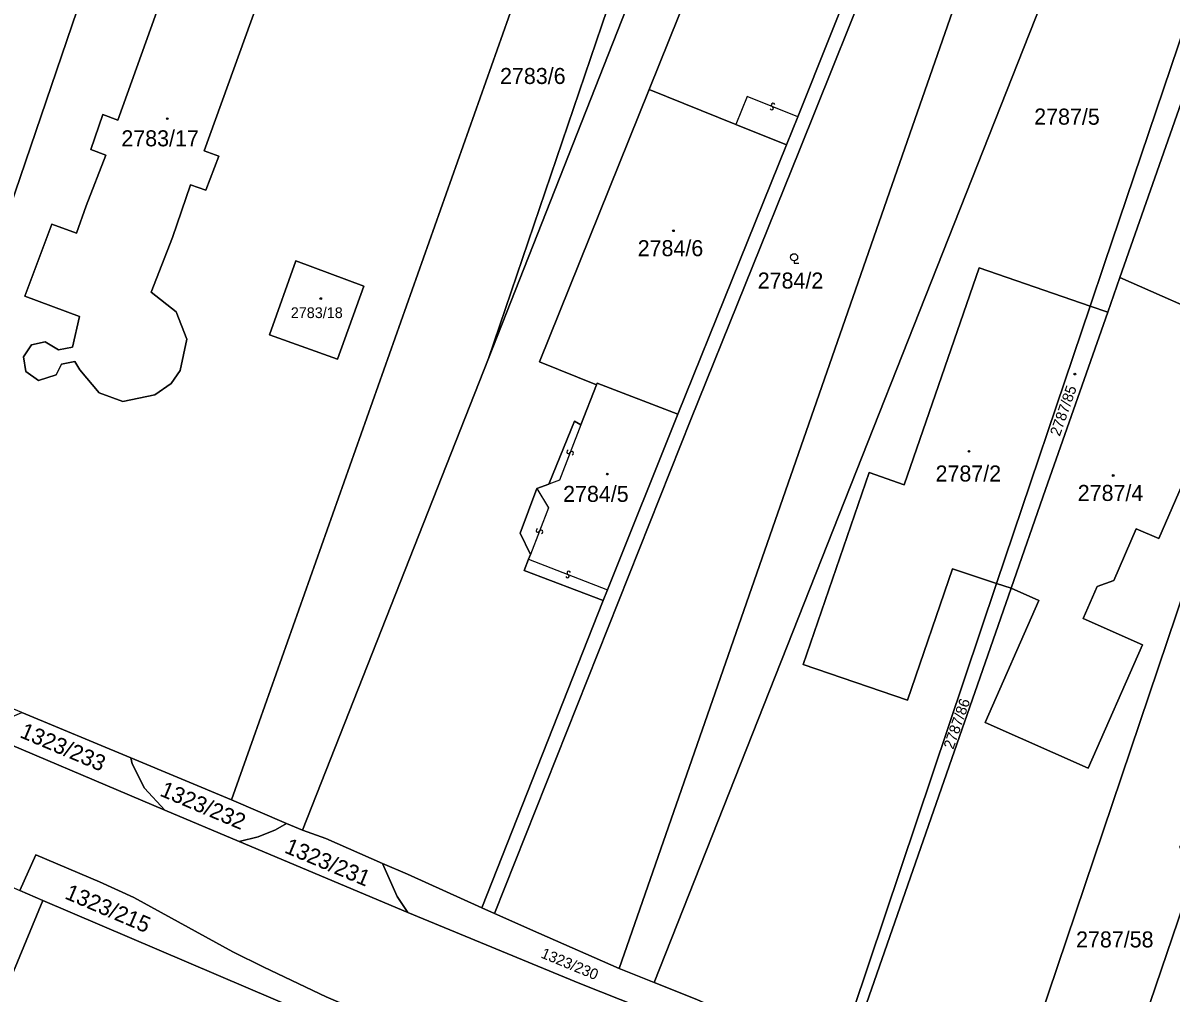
# Model space of a CAD drawing. Extents: x -596024 to -594475, y -1163820 to -1161957.
# Drawn here: x -594768.7 to -594646.9, y -1162210.5 to -1162107.7 of the extents above; entities that cross this region are included whole.
import ezdxf

# ---------------------------------------------------------------- set-up
doc = ezdxf.new("R2010")
doc.units = 0
for name, color, linetype in [('Level 1', 7, 'Continuous'), ('Level 13', 7, 'Continuous'), ('Level 3', 7, 'Continuous'), ('Level 4', 7, 'Continuous'), ('Level 5', 7, 'Continuous'), ('Level 60', 7, 'Continuous'), ('Vrstva 60', 7, 'Continuous')]:
    doc.layers.add(name, color=color, linetype=linetype)

msp = doc.modelspace()

# ---------------------------------------------------------------- linework, layer by layer
at = {"layer": 'Level 1'}
for points in [[(-594785.91, -1162173.65), (-594783.72, -1162167.34), (-594755.8, -1162085.45), (-594725.97, -1162001.77)], [(-594746.55, -1162190.06), (-594744.22, -1162183.48), (-594715.97, -1162103.7), (-594686.86, -1162020.42)], [(-594678.79, -1162024.27), (-594707.27, -1162107.93), (-594719.29, -1162143.25)], [(-594672.66, -1162024.92), (-594719.29, -1162143.25)], [(-594655.49, -1162137.69), (-594653.97, -1162133.18), (-594625.07, -1162047.82)], [(-594652.32, -1162134.66), (-594622.36, -1162049.29)], [(-594661, -1162080.39), (-594668.68, -1162077.29), (-594686.29, -1162121.17), (-594697.81, -1162149.73), (-594718.63, -1162202.1)], [(-594705.43, -1162207.92), (-594675.94, -1162123.29), (-594661, -1162080.39)], [(-594701.73, -1162209.41), (-594652.12, -1162083.97)], [(-594690.83, -1162086.35), (-594702.24, -1162114.75)], [(-594686.49, -1162117.62), (-594676.33, -1162092.19)], [(-594741.34, -1162098.82), (-594749.44, -1162121.24), (-594747.89, -1162121.79), (-594749.25, -1162125.4), (-594750.87, -1162124.84), (-594752.8, -1162130.43), (-594755.07, -1162136.23), (-594752.39, -1162138.31), (-594751.29, -1162141.21), (-594751.97, -1162144.53), (-594752.93, -1162145.9), (-594754.68, -1162147.1), (-594758.05, -1162147.82), (-594760.57, -1162146.89), (-594762.64, -1162144.47), (-594763.17, -1162143.57), (-594764.56, -1162143.84), (-594765.15, -1162145), (-594767.01, -1162145.58), (-594768.35, -1162144.65), (-594768.61, -1162143.07), (-594767.75, -1162141.82), (-594766.31, -1162141.49), (-594764.89, -1162142.35), (-594763.39, -1162142.05), (-594762.66, -1162138.8), (-594768.44, -1162136.66), (-594765.61, -1162129.01), (-594762.98, -1162129.95), (-594761.95, -1162127.07)], [(-594761.95, -1162127.07), (-594759.87, -1162121.71), (-594761.44, -1162121.1), (-594760.19, -1162117.39), (-594758.59, -1162117.97), (-594754.13, -1162105.57)], [(-594707.84, -1162146.06), (-594713.88, -1162143.6), (-594702.24, -1162114.75)], [(-594702.24, -1162114.75), (-594693.06, -1162118.44)], [(-594687.68, -1162120.61), (-594686.49, -1162117.62)], [(-594693.06, -1162118.44), (-594687.68, -1162120.61)], [(-594699.2, -1162149.17), (-594687.68, -1162120.61)], [(-594631.56, -1162126.18), (-594637.59, -1162144.45), (-594664.76, -1162225.02)], [(-594742.5, -1162140.73), (-594739.72, -1162132.91), (-594732.5, -1162135.58), (-594735.29, -1162143.31), (-594742.5, -1162140.73)], [(-594665.39, -1162167.12), (-594670.08, -1162165.57), (-594674.83, -1162179.48), (-594685.92, -1162175.69), (-594678.9, -1162155.36), (-594675.19, -1162156.64), (-594667.25, -1162133.63), (-594655.49, -1162137.69)], [(-594663.86, -1162167.62), (-594660.9, -1162168.93), (-594666.62, -1162181.86), (-594655.69, -1162186.69), (-594649.91, -1162173.6), (-594656.22, -1162170.81), (-594654.73, -1162167.43), (-594652.98, -1162166.81), (-594650.6, -1162161.3), (-594648.2, -1162162.34), (-594638.75, -1162140.64), (-594641.26, -1162139.53), (-594652.32, -1162134.66)], [(-594652.32, -1162134.66), (-594653.61, -1162138.34)], [(-594655.49, -1162137.69), (-594665.39, -1162167.12)], [(-594653.61, -1162138.34), (-594660.21, -1162157.14), (-594663.86, -1162167.62)], [(-594653.61, -1162138.34), (-594655.49, -1162137.69)], [(-594719.29, -1162143.25), (-594739.01, -1162193.28)], [(-594699.2, -1162149.17), (-594707.76, -1162145.86), (-594707.84, -1162146.06)], [(-594707.84, -1162146.06), (-594709.48, -1162150.29)], [(-594706.66, -1162167.77), (-594699.2, -1162149.17)], [(-594709.48, -1162150.29), (-594710.16, -1162149.91), (-594712.9, -1162156.57)], [(-594712.9, -1162156.57), (-594714.17, -1162157.04)], [(-594714.17, -1162157.04), (-594715.91, -1162161.79), (-594714.83, -1162164.04)], [(-594714.83, -1162164.04), (-594715.03, -1162164.55)], [(-594707.12, -1162168.93), (-594715.5, -1162165.74), (-594715.03, -1162164.55)], [(-594707.12, -1162168.93), (-594706.66, -1162167.77)], [(-594665.39, -1162167.12), (-594682.35, -1162217.53)], [(-594681.39, -1162217.94), (-594663.86, -1162167.62)], [(-594665.39, -1162167.12), (-594663.86, -1162167.62)], [(-594720, -1162201.49), (-594707.12, -1162168.93)], [(-594757.22, -1162185.61), (-594768.79, -1162180.79)], [(-594774.97, -1162182.11), (-594753.62, -1162191.15)], [(-594753.62, -1162191.15), (-594755.77, -1162188.82), (-594757.06, -1162186.25), (-594757.22, -1162185.61)], [(-594746.55, -1162190.06), (-594757.22, -1162185.61)], [(-594740.72, -1162192.55), (-594746.55, -1162190.06)], [(-594753.62, -1162191.15), (-594745.73, -1162194.48)], [(-594745.73, -1162194.48), (-594743.71, -1162193.99), (-594741.86, -1162193.24), (-594740.72, -1162192.55)], [(-594739.01, -1162193.28), (-594740.72, -1162192.55)], [(-594739.01, -1162193.28), (-594736.54, -1162194.15), (-594730.51, -1162196.79)], [(-594745.73, -1162194.48), (-594727.84, -1162201.98)], [(-594643.21, -1162194.18), (-594655, -1162228.9)], [(-594707.09, -1162223.48), (-594736.5, -1162210.95), (-594743.11, -1162207.81), (-594746.4, -1162206.15), (-594756.91, -1162200.41), (-594760.53, -1162198.75), (-594767.3, -1162195.88), (-594768.99, -1162199.68)], [(-594727.84, -1162201.98), (-594728.96, -1162200.3), (-594730.51, -1162196.79)], [(-594730.51, -1162196.79), (-594727.89, -1162197.94), (-594720, -1162201.49)], [(-594768.99, -1162199.68), (-594766.55, -1162200.72)], [(-594779.95, -1162233.06), (-594766.55, -1162200.72)], [(-594766.55, -1162200.72), (-594735.81, -1162213.85)], [(-594718.63, -1162202.1), (-594720, -1162201.49)], [(-594727.84, -1162201.98), (-594709.6, -1162209.52), (-594675.03, -1162223.23)], [(-594705.43, -1162207.92), (-594713.96, -1162204.17), (-594718.63, -1162202.1)], [(-594701.73, -1162209.41), (-594705.43, -1162207.92)], [(-594682.35, -1162217.53), (-594689.64, -1162214.64), (-594697.18, -1162211.23), (-594701.73, -1162209.41)]]:
    msp.add_lwpolyline(points, dxfattribs=at)
at = {"layer": 'Level 13'}
for centre, start, end in [((-594689.25, -1162116.72), 195.6449, 67.7429), ((-594689.11, -1162116.38), 15.4305, 248.0205), ((-594710.79, -1162153.16), 105.9313, 338.5213), ((-594710.45, -1162153.3), 286.1458, 158.2438), ((-594714.04, -1162161.5), 105.919, 338.509), ((-594713.7, -1162161.64), 286.1334, 158.2314), ((-594710.91, -1162166.33), 196.1162, 68.7062), ((-594710.77, -1162165.99), 16.3306, 248.4286)]:
    msp.add_arc(centre, 0.184, start, end, dxfattribs=at)
at = {"layer": 'Level 3'}
for points in [[(-594686.49, -1162117.62), (-594691.86, -1162115.48), (-594693.06, -1162118.44)], [(-594709.48, -1162150.29), (-594711.76, -1162156.16), (-594712.9, -1162156.57)], [(-594714.17, -1162157.04), (-594712.91, -1162159.1), (-594714.83, -1162164.04)], [(-594715.03, -1162164.55), (-594706.66, -1162167.77)]]:
    msp.add_lwpolyline(points, dxfattribs=at)
at = {"layer": 'Level 5'}
msp.add_lwpolyline([(-594686.87, -1162132.89), (-594686.87, -1162133.14), (-594686.37, -1162133.14)], dxfattribs=at)
for centre, radius in [((-594753.35, -1162117.82), 0.09), ((-594753.35, -1162117.82), 0.0521), ((-594699.67, -1162129.71), 0.09), ((-594699.67, -1162129.71), 0.0521), ((-594686.87, -1162132.52), 0.375), ((-594737.07, -1162136.9), 0.09), ((-594737.07, -1162136.9), 0.0521), ((-594657.1, -1162144.91), 0.09), ((-594657.1, -1162144.91), 0.0521), ((-594668.32, -1162153.1), 0.09), ((-594668.32, -1162153.1), 0.0521), ((-594706.68, -1162155.51), 0.09), ((-594706.68, -1162155.51), 0.0521), ((-594653.03, -1162155.66), 0.09), ((-594653.03, -1162155.66), 0.0521)]:
    msp.add_circle(centre, radius, dxfattribs=at)
at = {"layer": 'Level 60'}
for points in [[(-594755.8, -1162085.45), (-594783.72, -1162167.34), (-594785.91, -1162173.65), (-594787.2, -1162173.1), (-594796.68, -1162169.08), (-594764.38, -1162075.96), (-594736.99, -1161996.29), (-594725.97, -1162001.77)], [(-594783.72, -1162167.34), (-594755.8, -1162085.45), (-594725.97, -1162001.77), (-594686.86, -1162020.42), (-594715.97, -1162103.7), (-594744.22, -1162183.48), (-594746.55, -1162190.06), (-594757.22, -1162185.61), (-594768.79, -1162180.79), (-594785.91, -1162173.65)], [(-594719.29, -1162143.25), (-594739.01, -1162193.28), (-594740.72, -1162192.55), (-594746.55, -1162190.06), (-594744.22, -1162183.48), (-594715.97, -1162103.7), (-594686.86, -1162020.42), (-594678.79, -1162024.27), (-594707.27, -1162107.93)], [(-594672.66, -1162024.92), (-594719.29, -1162143.25), (-594707.27, -1162107.93), (-594678.79, -1162024.27)], [(-594652.12, -1162083.97), (-594661, -1162080.39), (-594668.68, -1162077.29), (-594686.29, -1162121.17), (-594697.81, -1162149.73), (-594718.63, -1162202.1), (-594720, -1162201.49), (-594707.12, -1162168.93), (-594706.66, -1162167.77), (-594699.2, -1162149.17), (-594687.68, -1162120.61), (-594686.49, -1162117.62), (-594676.33, -1162092.19), (-594670.08, -1162076.73), (-594652.94, -1162033.66), (-594645.88, -1162037), (-594635.64, -1162042.29)], [(-594689.64, -1162214.64), (-594697.18, -1162211.23), (-594701.73, -1162209.41), (-594652.12, -1162083.97), (-594635.64, -1162042.29), (-594631.38, -1162044.42), (-594625.07, -1162047.82), (-594653.97, -1162133.18), (-594655.49, -1162137.69), (-594667.25, -1162133.63), (-594675.19, -1162156.64), (-594678.9, -1162155.36), (-594685.92, -1162175.69), (-594674.83, -1162179.48), (-594670.08, -1162165.57), (-594665.39, -1162167.12), (-594682.35, -1162217.53)], [(-594622.36, -1162049.29), (-594652.32, -1162134.66), (-594653.61, -1162138.34), (-594655.49, -1162137.69), (-594653.97, -1162133.18), (-594625.07, -1162047.82)], [(-594620.24, -1162050.44), (-594617.76, -1162051.84), (-594608.8, -1162057.12), (-594631.56, -1162126.18), (-594637.59, -1162144.45), (-594664.76, -1162225.02), (-594669.86, -1162222.85), (-594681.39, -1162217.94), (-594663.86, -1162167.62), (-594660.9, -1162168.93), (-594666.62, -1162181.86), (-594655.69, -1162186.69), (-594649.91, -1162173.6), (-594656.22, -1162170.81), (-594654.73, -1162167.43), (-594652.98, -1162166.81), (-594650.6, -1162161.3), (-594648.2, -1162162.34), (-594638.75, -1162140.64), (-594641.26, -1162139.53), (-594652.32, -1162134.66), (-594622.36, -1162049.29)], [(-594693.06, -1162118.44), (-594702.24, -1162114.75), (-594690.83, -1162086.35), (-594695.45, -1162084.52), (-594693.52, -1162079.58), (-594693.66, -1162079.53), (-594689.38, -1162068.95), (-594670.08, -1162076.73), (-594676.33, -1162092.19), (-594686.49, -1162117.62), (-594687.68, -1162120.61)], [(-594675.94, -1162123.29), (-594705.43, -1162207.92), (-594713.96, -1162204.17), (-594718.63, -1162202.1), (-594697.81, -1162149.73), (-594686.29, -1162121.17), (-594668.68, -1162077.29), (-594661, -1162080.39)], [(-594705.43, -1162207.92), (-594675.94, -1162123.29), (-594661, -1162080.39), (-594652.12, -1162083.97), (-594701.73, -1162209.41)], [(-594707.84, -1162146.06), (-594713.88, -1162143.6), (-594702.24, -1162114.75), (-594693.06, -1162118.44), (-594687.68, -1162120.61), (-594699.2, -1162149.17), (-594707.76, -1162145.86)], [(-594631.56, -1162126.18), (-594623.46, -1162129.72), (-594621.71, -1162130.49), (-594628.03, -1162149.47), (-594635.43, -1162171.27), (-594637.87, -1162176.7), (-594637.34, -1162176.88), (-594638.99, -1162181.74), (-594639.81, -1162181.37), (-594646.01, -1162195.12), (-594645.6, -1162195.3), (-594644.77, -1162193.48), (-594643.21, -1162194.18), (-594655, -1162228.9), (-594662.13, -1162226.07), (-594664.76, -1162225.02), (-594637.59, -1162144.45)], [(-594739.72, -1162132.91), (-594742.5, -1162140.73), (-594735.29, -1162143.31), (-594732.5, -1162135.58)], [(-594742.5, -1162140.73), (-594739.72, -1162132.91), (-594732.5, -1162135.58), (-594735.29, -1162143.31)], [(-594655.49, -1162137.69), (-594665.39, -1162167.12), (-594670.08, -1162165.57), (-594674.83, -1162179.48), (-594685.92, -1162175.69), (-594678.9, -1162155.36), (-594675.19, -1162156.64), (-594667.25, -1162133.63)], [(-594655.69, -1162186.69), (-594666.62, -1162181.86), (-594660.9, -1162168.93), (-594663.86, -1162167.62), (-594660.21, -1162157.14), (-594653.61, -1162138.34), (-594652.32, -1162134.66), (-594641.26, -1162139.53), (-594638.75, -1162140.64), (-594648.2, -1162162.34), (-594650.6, -1162161.3), (-594652.98, -1162166.81), (-594654.73, -1162167.43), (-594656.22, -1162170.81), (-594649.91, -1162173.6)], [(-594609.23, -1162159.9), (-594634.99, -1162237.5), (-594640.6, -1162235.06), (-594646.47, -1162232.49), (-594655, -1162228.9), (-594643.21, -1162194.18), (-594642.64, -1162194.44), (-594643.47, -1162196.27), (-594641.49, -1162197.16), (-594640.67, -1162195.34), (-594626.12, -1162201.93), (-594626.94, -1162203.75), (-594626.53, -1162203.94), (-594620.35, -1162190.16), (-594627.89, -1162186.78), (-594625.18, -1162180.91), (-594617.57, -1162183.43), (-594602.37, -1162137.31), (-594601.86, -1162137.48)], [(-594655.49, -1162137.69), (-594653.61, -1162138.34), (-594660.21, -1162157.14), (-594663.86, -1162167.62), (-594665.39, -1162167.12)], [(-594707.76, -1162145.86), (-594699.2, -1162149.17), (-594706.66, -1162167.77), (-594707.12, -1162168.93), (-594715.5, -1162165.74), (-594715.03, -1162164.55), (-594714.83, -1162164.04), (-594715.91, -1162161.79), (-594714.17, -1162157.04), (-594712.9, -1162156.57), (-594710.16, -1162149.91), (-594709.48, -1162150.29), (-594707.84, -1162146.06)], [(-594665.39, -1162167.12), (-594663.86, -1162167.62), (-594681.39, -1162217.94), (-594682.35, -1162217.53)], [(-594774.97, -1162182.11), (-594773.7, -1162182.16), (-594770.94, -1162181.7), (-594768.79, -1162180.79), (-594757.22, -1162185.61), (-594757.06, -1162186.25), (-594755.77, -1162188.82), (-594753.62, -1162191.15)], [(-594753.62, -1162191.15), (-594755.77, -1162188.82), (-594757.06, -1162186.25), (-594757.22, -1162185.61), (-594746.55, -1162190.06), (-594740.72, -1162192.55), (-594741.86, -1162193.24), (-594743.71, -1162193.99), (-594745.73, -1162194.48)], [(-594784.49, -1162192.89), (-594768.99, -1162199.68), (-594766.55, -1162200.72), (-594779.95, -1162233.06), (-594798.1, -1162225.02)], [(-594739.01, -1162193.28), (-594736.54, -1162194.15), (-594730.51, -1162196.79), (-594728.96, -1162200.3), (-594727.84, -1162201.98), (-594745.73, -1162194.48), (-594743.71, -1162193.99), (-594741.86, -1162193.24), (-594740.72, -1162192.55)], [(-594702.53, -1162225.59), (-594699.9, -1162227.48), (-594697.92, -1162229.81), (-594735.81, -1162213.85), (-594766.55, -1162200.72), (-594768.99, -1162199.68), (-594767.3, -1162195.88), (-594760.53, -1162198.75), (-594756.91, -1162200.41), (-594746.4, -1162206.15), (-594743.11, -1162207.81), (-594736.5, -1162210.95), (-594707.09, -1162223.48)], [(-594697.18, -1162211.23), (-594689.64, -1162214.64), (-594682.35, -1162217.53), (-594681.39, -1162217.94), (-594669.86, -1162222.85), (-594671.99, -1162223.53), (-594675.03, -1162223.23), (-594709.6, -1162209.52), (-594727.84, -1162201.98), (-594728.96, -1162200.3), (-594730.51, -1162196.79), (-594727.89, -1162197.94), (-594720, -1162201.49), (-594718.63, -1162202.1), (-594713.96, -1162204.17), (-594705.43, -1162207.92), (-594701.73, -1162209.41)], [(-594735.81, -1162213.85), (-594736.56, -1162215.7), (-594749.03, -1162246.2), (-594779.95, -1162233.06), (-594766.55, -1162200.72)]]:
    msp.add_lwpolyline(points, close=True, dxfattribs=at)
for points in [[(-594690.83, -1162086.35), (-594702.24, -1162114.75), (-594713.88, -1162143.6), (-594707.84, -1162146.06), (-594709.48, -1162150.29), (-594710.16, -1162149.91), (-594712.9, -1162156.57), (-594714.17, -1162157.04), (-594715.91, -1162161.79), (-594714.83, -1162164.04), (-594715.03, -1162164.55), (-594715.5, -1162165.74), (-594707.12, -1162168.93), (-594720, -1162201.49), (-594727.89, -1162197.94), (-594730.51, -1162196.79), (-594736.54, -1162194.15), (-594739.01, -1162193.28), (-594719.29, -1162143.25), (-594672.66, -1162024.92)], [(-594754.13, -1162105.57), (-594758.59, -1162117.97), (-594760.19, -1162117.39), (-594761.44, -1162121.1), (-594759.87, -1162121.71), (-594761.95, -1162127.07), (-594762.98, -1162129.95), (-594765.61, -1162129.01), (-594768.44, -1162136.66), (-594762.66, -1162138.8), (-594763.39, -1162142.05), (-594764.89, -1162142.35), (-594766.31, -1162141.49), (-594767.75, -1162141.82), (-594768.61, -1162143.07), (-594768.35, -1162144.65), (-594767.01, -1162145.58), (-594765.15, -1162145), (-594764.56, -1162143.84), (-594763.17, -1162143.57), (-594762.64, -1162144.47), (-594760.57, -1162146.89), (-594758.05, -1162147.82), (-594754.68, -1162147.1), (-594752.93, -1162145.9), (-594751.97, -1162144.53), (-594751.29, -1162141.21), (-594752.39, -1162138.31), (-594755.07, -1162136.23), (-594752.8, -1162130.43), (-594750.87, -1162124.84), (-594749.25, -1162125.4), (-594747.89, -1162121.79), (-594749.44, -1162121.24), (-594741.34, -1162098.82)], [(-594741.34, -1162098.82), (-594749.44, -1162121.24), (-594747.89, -1162121.79), (-594749.25, -1162125.4), (-594750.87, -1162124.84), (-594752.8, -1162130.43), (-594755.07, -1162136.23), (-594752.39, -1162138.31), (-594751.29, -1162141.21), (-594751.97, -1162144.53), (-594752.93, -1162145.9), (-594754.68, -1162147.1), (-594758.05, -1162147.82), (-594760.57, -1162146.89), (-594762.64, -1162144.47), (-594763.17, -1162143.57), (-594764.56, -1162143.84), (-594765.15, -1162145), (-594767.01, -1162145.58), (-594768.35, -1162144.65), (-594768.61, -1162143.07), (-594767.75, -1162141.82), (-594766.31, -1162141.49), (-594764.89, -1162142.35), (-594763.39, -1162142.05), (-594762.66, -1162138.8), (-594768.44, -1162136.66), (-594765.61, -1162129.01), (-594762.98, -1162129.95), (-594761.95, -1162127.07), (-594759.87, -1162121.71), (-594761.44, -1162121.1), (-594760.19, -1162117.39), (-594758.59, -1162117.97), (-594754.13, -1162105.57)]]:
    msp.add_lwpolyline(points, dxfattribs=at)
at = {"layer": 'Vrstva 60'}
for points in [[(-594629.59, -1162242.59), (-594657.76, -1162230.53), (-594675.03, -1162223.23), (-594709.6, -1162209.52), (-594727.84, -1162201.98), (-594745.73, -1162194.48), (-594753.62, -1162191.15), (-594774.97, -1162182.11), (-594787.37, -1162176.81), (-594787.91, -1162175.99), (-594787.84, -1162174.66), (-594787.2, -1162173.1), (-594796.68, -1162169.08), (-594806.44, -1162164.93), (-594816.34, -1162160.73), (-594826.54, -1162156.4), (-594829.67, -1162155.07), (-594841.52, -1162150.04), (-594852.23, -1162145.49)], [(-594858.18, -1162161.58), (-594821.3, -1162177.21), (-594802.86, -1162185.03), (-594784.49, -1162192.89), (-594768.99, -1162199.68), (-594767.3, -1162195.88), (-594760.53, -1162198.75), (-594756.91, -1162200.41), (-594746.4, -1162206.15), (-594743.11, -1162207.81), (-594736.5, -1162210.95), (-594707.09, -1162223.48), (-594665.22, -1162239.43), (-594660.59, -1162241.27), (-594597.6, -1162268.15)]]:
    msp.add_lwpolyline(points, dxfattribs=at)

# ---------------------------------------------------------------- texts
at = {"layer": 'Level 4'}
for s, height, p in [('2783/6', 1.7, (-594718.06, -1162114.15)), ('2783/17', 1.7, (-594758.22, -1162120.76)), ('2784/6', 1.7, (-594703.46, -1162132.41)), ('2784/2', 1.7, (-594690.73, -1162135.84)), ('2783/18', 1.14, (-594740.25, -1162138.97)), ('2787/2', 1.7, (-594671.87, -1162156.3)), ('2784/5', 1.7, (-594711.37, -1162158.46)), ('2787/4', 1.7, (-594656.79, -1162158.36)), ('2787/58', 1.7, (-594656.97, -1162205.7))]:
    msp.add_text(s, height=height, dxfattribs=at).set_placement(p)
for s, height, rotation, p in [('2787/5', 1.7, 359.8046, (-594661.41, -1162118.45)), ('2787/85', 1.14, 70.7053, (-594658.7, -1162151.57)), ('2787/86', 1.14, 70.8006, (-594669.99, -1162184.76)), ('1323/233', 1.7, 337.0513, (-594769.09, -1162183.38)), ('1323/232', 1.7, 337.1177, (-594754.24, -1162189.58)), ('1323/231', 1.7, 337.2552, (-594741.02, -1162195.61)), ('1323/215', 1.7, 336.9238, (-594764.32, -1162200.48)), ('1323/230', 1.14, 337.541, (-594713.81, -1162206.75))]:
    msp.add_text(s, height=height, rotation=rotation, dxfattribs=at).set_placement(p)

doc.saveas('drawing.dxf')
